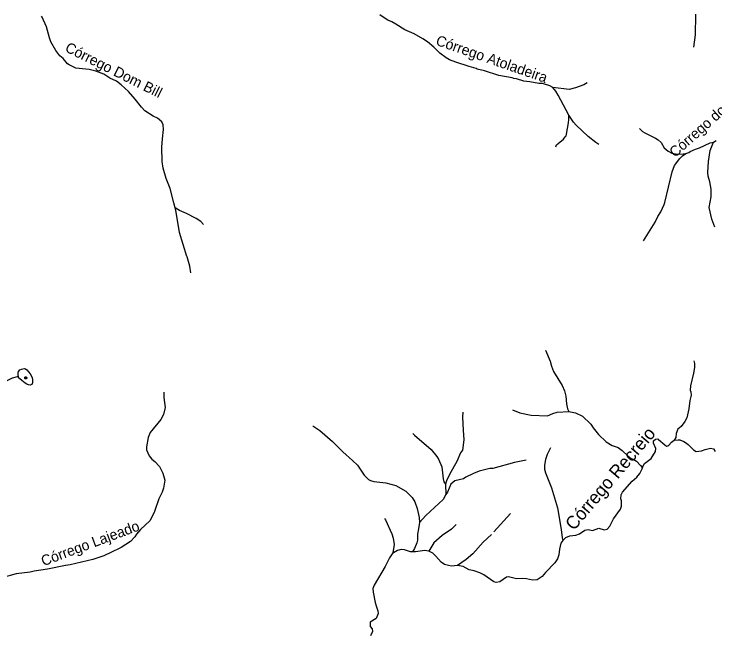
# Model space of a CAD drawing. Extents: x 393 to 446.6, y 8175.5 to 8231.
# Drawn here: x 424.5 to 435.29, y 8221.41 to 8230.95 of the extents above; entities that cross this region are included whole.
import ezdxf
from ezdxf.enums import TextEntityAlignment as Align

# ---------------------------------------------------------------- set-up
doc = ezdxf.new("R2010")
doc.units = 0
doc.header["$LTSCALE"] = 0.064
doc.header["$PDMODE"] = 32
doc.header["$PDSIZE"] = 0.032
doc.linetypes.add('LONG_DASHED', pattern=[7.5, 6, -1.5])
for name, color, linetype, lineweight in [('3', 7, 'LONG_DASHED', 25), ('7', 7, 'Continuous', 25), ('9', 7, 'LONG_DASHED', 25)]:
    doc.layers.add(name, color=color, linetype=linetype, lineweight=lineweight)
doc.layers.add('61', color=7, linetype='Continuous')

msp = doc.modelspace()

# ---------------------------------------------------------------- linework, layer by layer
at = {"layer": '3'}
msp.add_lwpolyline([(424.5703, 8225.372), (424.5652, 8225.3983), (424.5652, 8225.4264), (424.572, 8225.4494), (424.5924, 8225.474), (424.6154, 8225.4885), (424.6383, 8225.4936), (424.6647, 8225.4953), (424.68, 8225.491), (424.697, 8225.4783), (424.7514, 8225.412), (424.7701, 8225.3779), (424.7812, 8225.3516), (424.788, 8225.3278), (424.7888, 8225.3022), (424.7854, 8225.2742), (424.7744, 8225.2529), (424.7523, 8225.2393), (424.7276, 8225.2436), (424.7115, 8225.2504), (424.697, 8225.258), (424.6732, 8225.2708), (424.6213, 8225.3116), (424.5907, 8225.3363), (424.5805, 8225.3465), (424.5728, 8225.3618)], close=True, dxfattribs=at)
msp.add_point((424.6825, 8225.3522), dxfattribs=at)
at = {"layer": '7'}
for points in [[(426.9804, 8227.9701), (426.9631, 8228.0437), (426.9022, 8228.2651), (426.8408, 8228.4201), (426.7988, 8228.5752), (426.7827, 8228.6785), (426.7762, 8228.8981), (426.7843, 8229.0305), (426.802, 8229.1726), (426.7972, 8229.242), (426.7778, 8229.2889), (426.7116, 8229.3454), (426.6422, 8229.3777), (426.5162, 8229.4616), (426.4613, 8229.5182), (426.3676, 8229.6409), (426.2611, 8229.7588), (426.1529, 8229.8589), (426.0802, 8229.9154), (425.9753, 8229.9606), (425.8848, 8230.0236), (425.7621, 8230.072), (425.6588, 8230.0946), (425.4521, 8230.1173), (425.3487, 8230.1673), (425.3261, 8230.1835), (425.2567, 8230.2642), (425.2082, 8230.3062), (425.1469, 8230.3853), (425.071, 8230.5194), (425.0467, 8230.584), (425.0015, 8230.7519), (424.9331, 8230.9013), (424.9261, 8230.9167)], [(432.7933, 8229.8197), (432.7477, 8229.846), (432.6347, 8229.8815), (432.5766, 8229.8815), (432.4377, 8229.9073), (432.3473, 8229.917), (432.231, 8229.9493), (432.1922, 8229.9542), (432.1664, 8229.9655), (431.9629, 8230.0042), (431.7401, 8230.0753), (431.6303, 8230.1011), (431.6125, 8230.1108), (431.5027, 8230.1415), (431.3009, 8230.2077), (431.204, 8230.2464), (431.1491, 8230.2723), (431.0522, 8230.3466), (430.9617, 8230.4386), (430.8649, 8230.5194), (430.7938, 8230.5678), (430.6566, 8230.6437), (430.5161, 8230.705), (430.3788, 8230.7922), (430.3175, 8230.8278), (430.2545, 8230.8552), (430.1527, 8230.9198), (430.1522, 8230.9201), (430.1308, 8230.9337)], [(434.9619, 8230.4376), (434.9874, 8230.6292), (434.9922, 8230.9376), (434.9924, 8230.9484)], [(433.3225, 8229.8882), (433.2677, 8229.8589), (433.1401, 8229.8153), (433.0416, 8229.7895), (432.7933, 8229.8197)], [(433.0358, 8229.3943), (432.8736, 8229.6991), (432.8365, 8229.7637), (432.7933, 8229.8197)], [(432.8373, 8228.9039), (432.8501, 8228.9342), (432.8721, 8228.9578), (432.9576, 8229.0241), (432.9839, 8229.0606), (432.9948, 8229.0757), (433.0045, 8229.0984), (433.0351, 8229.2728), (433.04, 8229.3244), (433.0358, 8229.3943)], [(433.5002, 8228.9422), (433.4518, 8228.9708), (433.3355, 8229.0628), (433.1514, 8229.2404), (433.111, 8229.2873), (433.0358, 8229.3943)], [(434.1257, 8229.1879), (434.1719, 8229.1436), (434.2075, 8229.1209), (434.3722, 8229.0402), (434.411, 8229.0128), (434.4578, 8228.9707), (434.5062, 8228.8916), (434.566, 8228.8384), (434.6229, 8228.8088), (434.7113, 8228.7947), (434.7985, 8228.7964), (434.839, 8228.8051)], [(434.839, 8228.8051), (434.8844, 8228.8202), (434.9035, 8228.8351), (434.9874, 8228.869), (435.0504, 8228.89), (435.2119, 8228.9675), (435.2654, 8228.9762)], [(435.285, 8227.6681), (435.2678, 8227.7138), (435.2377, 8227.7936), (435.199, 8227.9745), (435.2296, 8228.1392), (435.228, 8228.2522), (435.2086, 8228.3652), (435.1812, 8228.4524), (435.1747, 8228.5106), (435.1844, 8228.6817), (435.2119, 8228.8497), (435.2654, 8228.9762)], [(435.2654, 8228.9762), (435.305, 8229.0018)], [(434.1847, 8227.4621), (434.3641, 8227.7452), (434.4061, 8227.8339), (434.4513, 8227.9066), (434.5046, 8228.0197), (434.5175, 8228.052), (434.6273, 8228.5203), (434.6661, 8228.6204), (434.7436, 8228.7253), (434.7856, 8228.7657), (434.839, 8228.8051)], [(427.2203, 8226.9665), (427.2049, 8227.0707), (427.1682, 8227.2133), (427.1621, 8227.2187), (427.0507, 8227.5901), (426.9893, 8227.9325), (426.9804, 8227.9701)], [(427.4194, 8227.7109), (427.3767, 8227.7553), (427.3059, 8227.8049), (427.1541, 8227.8808), (427.0475, 8227.926), (426.9804, 8227.9701)]]:
    msp.add_lwpolyline(points, dxfattribs=at)
at = {"layer": '9'}
msp.add_line((431.1409, 8223.7156), (431.1446, 8223.5611), dxfattribs=at)
for points in [[(432.6795, 8225.7788), (432.7511, 8225.6111), (432.772, 8225.5311), (432.8047, 8225.4509), (432.9345, 8225.2364), (432.9702, 8225.1523), (432.9912, 8225.0685), (433.0028, 8224.9539), (433.0183, 8224.8771), (433.038, 8224.8365)], [(434.9592, 8225.6162), (434.9696, 8225.5709), (434.9726, 8225.5141), (434.9582, 8225.4231), (434.9116, 8225.2281), (434.9067, 8225.1615), (434.9161, 8225.1361), (434.9195, 8225.0878), (434.8985, 8225.0058), (434.8839, 8224.8768), (434.8515, 8224.7377), (434.8213, 8224.6791), (434.7682, 8224.6065), (434.7158, 8224.5646), (434.6873, 8224.4993), (434.6852, 8224.4354), (434.6602, 8224.3938)], [(424.5703, 8225.372), (424.4726, 8225.3458), (424.3825, 8225.3015), (424.2696, 8225.2142), (424.2151, 8225.1534), (424.165, 8225.0822), (424.1343, 8225.0186), (424.1166, 8224.982), (424.054, 8224.7777), (424.0535, 8224.7398), (424.0013, 8224.5842), (423.9259, 8224.4607), (423.8502, 8224.3589), (423.6288, 8224.1135), (423.5075, 8224.0003), (423.2973, 8223.8403), (423.1217, 8223.7241), (422.8844, 8223.5499), (422.833, 8223.5191), (422.7068, 8223.4223), (422.574, 8223.3342), (422.529, 8223.2771), (422.5046, 8223.2305)], [(426.8061, 8225.1318), (426.8087, 8225.0522), (426.8275, 8224.8946), (426.802, 8224.7874), (426.7614, 8224.7108), (426.597, 8224.5126), (426.5642, 8224.4328), (426.5387, 8224.2907), (426.5419, 8224.2455), (426.5832, 8224.1551), (426.6203, 8224.1032), (426.6684, 8224.0645), (426.739, 8223.9872), (426.793, 8223.8871), (426.8212, 8223.7774), (426.8004, 8223.6586), (426.7791, 8223.5945), (426.7311, 8223.4906), (426.6643, 8223.2986), (426.6246, 8223.2081), (426.5899, 8223.1554), (426.448, 8223.0199), (426.3892, 8222.9498), (426.3611, 8222.9056), (426.2963, 8222.8378), (426.1502, 8222.7444), (425.983, 8222.6599), (425.9055, 8222.6269), (425.8829, 8222.6173), (425.7134, 8222.5576), (425.3667, 8222.4764), (425.2953, 8222.4686), (425.0167, 8222.41), (424.8126, 8222.3806), (424.7511, 8222.3655), (424.5363, 8222.3386), (424.3159, 8222.2791)], [(432.1712, 8224.8589), (432.2868, 8224.8156), (432.4577, 8224.7771), (432.7093, 8224.7707), (432.7912, 8224.8057), (432.8562, 8224.8236), (433.038, 8224.8365)], [(433.038, 8224.8365), (433.1395, 8224.8159), (433.2468, 8224.7639), (433.379, 8224.6397), (433.415, 8224.5828), (433.495, 8224.4823), (433.6105, 8224.3678), (433.7054, 8224.3144), (433.7996, 8224.2839), (433.8591, 8224.2372), (433.9502, 8224.1462), (433.9969, 8224.1139), (434.04, 8224.0969), (434.0794, 8224.0704), (434.1428, 8224.0068), (434.1702, 8223.9689)], [(431.4095, 8224.8226), (431.4043, 8224.7468), (431.4107, 8224.5485), (431.4236, 8224.4007), (431.4006, 8224.2392), (431.3711, 8224.1972), (431.314, 8224.0639), (431.2056, 8223.876), (431.1539, 8223.7694), (431.1409, 8223.7156)], [(429.1, 8224.6147), (429.2069, 8224.5422), (429.4028, 8224.3739), (429.5606, 8224.2163), (429.7118, 8224.0826), (429.785, 8224.0093), (429.8887, 8223.8575), (429.9585, 8223.7886), (429.9858, 8223.7731), (430.0398, 8223.7611), (430.2209, 8223.7403), (430.3754, 8223.6978), (430.5308, 8223.6122), (430.6263, 8223.5137), (430.671, 8223.4433), (430.7068, 8223.3452), (430.7352, 8223.2032), (430.7385, 8223.1303)], [(430.6401, 8224.4981), (430.6635, 8224.4699), (430.9184, 8224.2504), (431.0079, 8224.1448), (431.0351, 8224.1041), (431.0866, 8223.9834), (431.1025, 8223.7971), (431.1154, 8223.7528), (431.1409, 8223.7156)], [(434.1702, 8223.9689), (434.1726, 8223.9804), (434.2047, 8224.0331), (434.3054, 8224.1146), (434.3719, 8224.2193), (434.3746, 8224.2668), (434.3415, 8224.35), (434.3398, 8224.382), (434.3714, 8224.4121), (434.4086, 8224.4128), (434.4194, 8224.4037), (434.5126, 8224.3244), (434.5403, 8224.3008), (434.5633, 8224.3066), (434.5751, 8224.3165), (434.6169, 8224.362), (434.6602, 8224.3938)], [(434.6602, 8224.3938), (434.721, 8224.4009), (434.7468, 8224.3977), (434.8066, 8224.3751), (434.8356, 8224.3573), (434.8744, 8224.3282), (434.9567, 8224.2443), (434.9987, 8224.2217), (435.0779, 8224.2314), (435.1344, 8224.2523), (435.22, 8224.2701), (435.2636, 8224.2588), (435.2882, 8224.22)], [(432.7556, 8224.277), (432.7042, 8224.1714), (432.6782, 8224.095), (432.665, 8224.0094), (432.6655, 8223.9508), (432.6781, 8223.89), (432.7717, 8223.663), (432.8622, 8223.3515), (432.919, 8223.0222), (432.9335, 8222.8936), (432.9465, 8222.852)], [(432.3807, 8224.0862), (432.2019, 8224.0518), (431.8713, 8223.9589), (431.8235, 8223.9565), (431.6579, 8223.9152), (431.5729, 8223.8837), (431.4528, 8223.8257), (431.417, 8223.8004), (431.283, 8223.7677), (431.2246, 8223.7186), (431.1709, 8223.5936), (431.1446, 8223.5611)], [(432.9465, 8222.852), (432.9938, 8222.8991), (433.052, 8222.9217), (433.1443, 8222.9329), (433.2038, 8222.9538), (433.2841, 8223.0109), (433.3376, 8223.0215), (433.4026, 8223.0073), (433.5016, 8223.0425), (433.5822, 8223.0174), (433.6267, 8223.0242), (433.6675, 8223.0696), (433.7251, 8223.1824), (433.8321, 8223.3317), (433.8489, 8223.3783), (433.8472, 8223.4594), (433.8378, 8223.4945), (433.8437, 8223.5538), (433.8651, 8223.5966), (434.0105, 8223.7662), (434.086, 8223.8259), (434.1286, 8223.8832), (434.167, 8223.9533), (434.1702, 8223.9689)], [(431.1446, 8223.5611), (431.1047, 8223.4798), (430.839, 8223.2335), (430.7385, 8223.1303)], [(432.1407, 8223.2682), (431.8479, 8222.9448), (431.7185, 8222.824), (431.5623, 8222.6471), (431.4577, 8222.5573), (431.3238, 8222.4653)], [(430.201, 8223.1886), (430.2152, 8223.1712), (430.3154, 8222.9531), (430.3351, 8222.8846), (430.3514, 8222.7917), (430.3323, 8222.6605), (430.3322, 8222.6599)], [(430.7385, 8223.1303), (430.7275, 8223.03), (430.7099, 8222.9467), (430.7079, 8222.8556), (430.6998, 8222.8161), (430.6649, 8222.7303), (430.6332, 8222.6754)], [(431.3065, 8223.0981), (431.2337, 8223.0245), (431.0878, 8222.9282), (430.9633, 8222.8133), (430.8853, 8222.6883)], [(432.9465, 8222.852), (432.9172, 8222.8106), (432.8963, 8222.7198), (432.885, 8222.6316), (432.8655, 8222.5684), (432.8219, 8222.5084), (432.6792, 8222.3608), (432.6287, 8222.2989), (432.5521, 8222.2437), (432.4792, 8222.2388), (432.3872, 8222.2641), (432.3202, 8222.2692), (432.2314, 8222.2599), (432.1115, 8222.2919), (432.0805, 8222.2865), (431.9773, 8222.2137), (431.919, 8222.2052), (431.8862, 8222.2134), (431.7283, 8222.324), (431.667, 8222.3559), (431.5799, 8222.3855), (431.5062, 8222.4023), (431.4149, 8222.4529), (431.3238, 8222.4653)], [(430.6332, 8222.6754), (430.6046, 8222.6759), (430.5096, 8222.7099), (430.4564, 8222.7117), (430.4015, 8222.6956), (430.3402, 8222.6591), (430.3322, 8222.6599)], [(430.8853, 8222.6883), (430.8228, 8222.6956), (430.6776, 8222.6747), (430.6332, 8222.6754)], [(431.3238, 8222.4653), (431.2335, 8222.4585), (431.186, 8222.4648), (431.1268, 8222.4831), (431.0737, 8222.5192), (430.9917, 8222.6122), (430.9437, 8222.6569), (430.8853, 8222.6883)], [(430.3322, 8222.6599), (430.3316, 8222.66), (430.2787, 8222.5827), (430.2113, 8222.4496), (430.0449, 8222.1632), (430.0248, 8222.111), (430.0256, 8222.0574), (430.0607, 8221.8978), (430.0752, 8221.8479), (430.0974, 8221.7717), (430.1024, 8221.7304), (430.0737, 8221.6532), (429.9818, 8221.5933), (429.9835, 8221.531), (430.0126, 8221.4912), (430.0183, 8221.4506), (429.986, 8221.3851)]]:
    msp.add_lwpolyline(points, dxfattribs=at)

# ---------------------------------------------------------------- texts
at = {"layer": '61'}
for s, height, rotation, p in [('Córrego do Brejo ou do Rancho', 0.16, 41.622, (435.8013, 8229.7372)), ('Córrego Atoladeira', 0.16, 340.821, (431.8274, 8230.182)), ('Córrego Dom Bill', 0.16, 333.435, (426.0024, 8230.0168)), ('Córrego Recreio', 0.2, 49.69, (433.7512, 8223.7405)), ('Córrego Lajeado', 0.16, 20.48, (425.7016, 8222.7332))]:
    msp.add_text(s, height=height, rotation=rotation, dxfattribs=at).set_placement(p, align=Align.CENTER)

doc.saveas('drawing.dxf')
